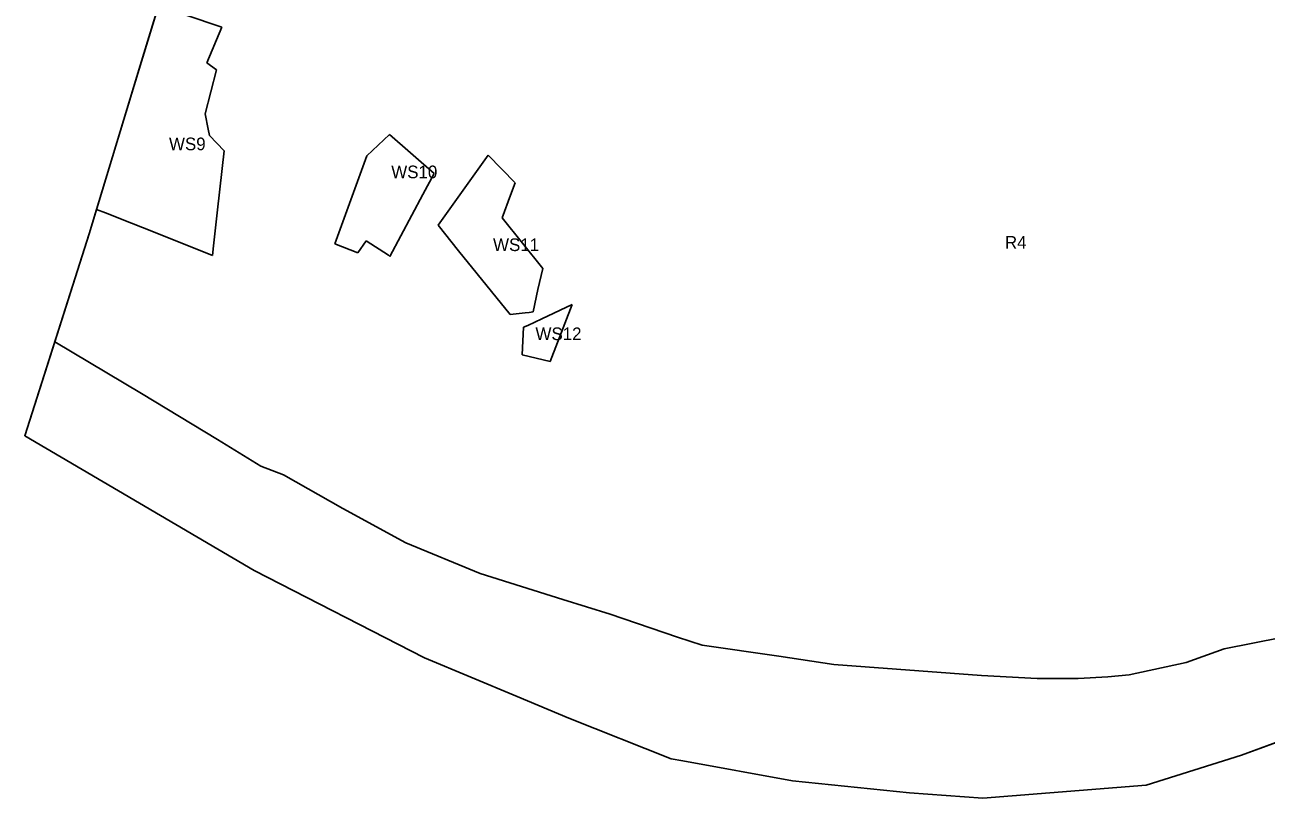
# Model space of a CAD drawing. Extents: x 7428103 to 7431580, y 5545880 to 5549002.
# Drawn here: x 7428895 to 7429439, y 5545880 to 5546220 of the extents above; entities that cross this region are included whole.
import ezdxf

# ---------------------------------------------------------------- set-up
doc = ezdxf.new("R2010")
doc.units = 0
for name, color, linetype in [('CZ_L_granica obszaru objętego planem', 7, 'Continuous'), ('CZ_L_linie rozgraniczające tereny o różnym przeznaczeniu oraz różnych warunkach ich zabudowy i zagospodarowania', 7, 'Continuous'), ('CZ_L_opisy_linie rozgraniczające tereny o różnym przeznaczeniu oraz różnych warunkach ich zabudowy i zagospodarowania', 7, 'Continuous')]:
    doc.layers.add(name, color=color, linetype=linetype)

msp = doc.modelspace()

# ---------------------------------------------------------------- linework, layer by layer
at = {"layer": 'CZ_L_granica obszaru objętego planem'}
for p, q in [((7428945.19, 5546201.63), (7428971.91, 5546289.21)), ((7428922.75, 5546127.81), (7428945.19, 5546201.63)), ((7428894.54, 5546039.1), (7428922.75, 5546127.81)), ((7428995.15, 5545979.99), (7428894.54, 5546039.1)), ((7429069.96, 5545941.69), (7428995.15, 5545979.99)), ((7429110.6, 5545924.63), (7429069.96, 5545941.69)), ((7429133.19, 5545915.14), (7429110.6, 5545924.63)), ((7429178.12, 5545897.37), (7429133.19, 5545915.14)), ((7429462.98, 5545911.59), (7429428.5, 5545898.86)), ((7429183.28, 5545896.5), (7429178.12, 5545897.37)), ((7429231.45, 5545887.72), (7429183.28, 5545896.5)), ((7429428.5, 5545898.86), (7429386.65, 5545885.79)), ((7429282.71, 5545882.37), (7429231.45, 5545887.72)), ((7429386.65, 5545885.79), (7429314.87, 5545880.04)), ((7429314.87, 5545880.04), (7429282.71, 5545882.37))]:
    msp.add_line(p, q, dxfattribs=at)
at = {"layer": 'CZ_L_linie rozgraniczające tereny o różnym przeznaczeniu oraz różnych warunkach ich zabudowy i zagospodarowania'}
for p, q in [((7428964.94, 5546223.92), (7428980.96, 5546218.51)), ((7428950.8, 5546217), (7428950.8, 5546217)), ((7428980.96, 5546218.51), (7428974.46, 5546202.86)), ((7428978.72, 5546199.7), (7428973.62, 5546180.43)), ((7428974.46, 5546202.86), (7428978.72, 5546199.7)), ((7428973.62, 5546180.43), (7428975.01, 5546173.73)), ((7428975.01, 5546173.73), (7428975.52, 5546170.97)), ((7428975.52, 5546170.97), (7428982.07, 5546164.17)), ((7429044.64, 5546161.96), (7429054.59, 5546171.34)), ((7429054.59, 5546171.34), (7429074.18, 5546154.26)), ((7428982.07, 5546164.17), (7428979.15, 5546138.32)), ((7429030.55, 5546123.42), (7429044.64, 5546161.96)), ((7429075.95, 5546131.61), (7429097.9, 5546162.29)), ((7429097.9, 5546162.29), (7429109.75, 5546150.14)), ((7429074.18, 5546154.26), (7429069.16, 5546145)), ((7429069.16, 5546145), (7429054.69, 5546117.81)), ((7429109.75, 5546150.14), (7429107.67, 5546144.74)), ((7429107.67, 5546144.74), (7429103.94, 5546134.81)), ((7428929.95, 5546137.03), (7428926.01, 5546138.52)), ((7428941.33, 5546132.49), (7428929.95, 5546137.03)), ((7428979.15, 5546138.32), (7428977.33, 5546122.43)), ((7429103.94, 5546134.81), (7429121.84, 5546112.58)), ((7428951.02, 5546128.67), (7428941.33, 5546132.49)), ((7428976.86, 5546118.28), (7428951.02, 5546128.67)), ((7429084.83, 5546120.38), (7429075.95, 5546131.61)), ((7429040.64, 5546119.46), (7429030.55, 5546123.42)), ((7429044.32, 5546124.77), (7429040.64, 5546119.46)), ((7429054.19, 5546118.34), (7429044.32, 5546124.77)), ((7428977.33, 5546122.43), (7428976.86, 5546118.28)), ((7429054.69, 5546117.81), (7429054.19, 5546118.34)), ((7429107.49, 5546092.3), (7429084.83, 5546120.38)), ((7429121.84, 5546112.58), (7429119.68, 5546103.28)), ((7429119.68, 5546103.28), (7429117.61, 5546093.51)), ((7429121.42, 5546090.43), (7429134.73, 5546096.69)), ((7429134.73, 5546096.69), (7429125.01, 5546071.76)), ((7429114.17, 5546093.1), (7429107.49, 5546092.3)), ((7429115.79, 5546093.29), (7429114.17, 5546093.1)), ((7429115.2, 5546087.48), (7429121.42, 5546090.43)), ((7429117.61, 5546093.51), (7429115.79, 5546093.29)), ((7429112.75, 5546074.67), (7429113.3, 5546086.74)), ((7429113.3, 5546086.74), (7429115.2, 5546087.48)), ((7428907.67, 5546080.4), (7428945.74, 5546057.72)), ((7429125.01, 5546071.76), (7429112.75, 5546074.67)), ((7428945.74, 5546057.72), (7428979.09, 5546037.56)), ((7428979.09, 5546037.56), (7428998.12, 5546025.79)), ((7428998.12, 5546025.79), (7429008.1, 5546021.96)), ((7429008.1, 5546021.96), (7429034.11, 5546007.26)), ((7429034.11, 5546007.26), (7429061.74, 5545992.12)), ((7429061.74, 5545992.12), (7429094.31, 5545978.7)), ((7429094.31, 5545978.7), (7429130.68, 5545967.3)), ((7429130.68, 5545967.3), (7429151.45, 5545960.86)), ((7429151.45, 5545960.86), (7429181, 5545950.71)), ((7429181, 5545950.71), (7429191.81, 5545947.25)), ((7429420.84, 5545945.53), (7429446.05, 5545950.62)), ((7429191.81, 5545947.25), (7429225.38, 5545942.35)), ((7429404.23, 5545939.61), (7429420.84, 5545945.53)), ((7429225.38, 5545942.35), (7429249.5, 5545938.75)), ((7429249.5, 5545938.75), (7429314.41, 5545933.93)), ((7429379.2, 5545934.19), (7429404.23, 5545939.61)), ((7429314.41, 5545933.93), (7429338.78, 5545932.55)), ((7429338.78, 5545932.55), (7429356.74, 5545932.6)), ((7429356.74, 5545932.6), (7429369.75, 5545933.3)), ((7429369.75, 5545933.3), (7429379.2, 5545934.19))]:
    msp.add_line(p, q, dxfattribs=at)
for points in [[(7428942.53, 5546192.87), (7428971.91, 5546289.21), (7428974.81, 5546298.48), (7428936.55, 5546325.96), (7428939.63, 5546330.36)], [(7428926.01, 5546138.52), (7428942.53, 5546192.87)], [(7428907.67, 5546080.4), (7428922.75, 5546127.81), (7428926.01, 5546138.52)], [(7429462.98, 5545911.59), (7429428.5, 5545898.86), (7429386.65, 5545885.79), (7429314.87, 5545880.04), (7429282.71, 5545882.37), (7429231.45, 5545887.72), (7429183.28, 5545896.5), (7429178.12, 5545897.37), (7429133.19, 5545915.14), (7429110.6, 5545924.63), (7429069.96, 5545941.69), (7428995.15, 5545979.99), (7428894.54, 5546039.1), (7428907.67, 5546080.4)]]:
    msp.add_lwpolyline(points, dxfattribs=at)

# ---------------------------------------------------------------- texts
at = {"layer": 'CZ_L_opisy_linie rozgraniczające tereny o różnym przeznaczeniu oraz różnych warunkach ich zabudowy i zagospodarowania'}
for s, p in [('WS9', (7428957.8, 5546164.47)), ('WS10', (7429055.34, 5546152.18)), ('WS11', (7429100.01, 5546120.21)), ('R4', (7429324.63, 5546121.26)), ('WS12', (7429118.62, 5546081.11))]:
    msp.add_text(s, height=5.549, dxfattribs=at).set_placement(p)

doc.saveas('drawing.dxf')
